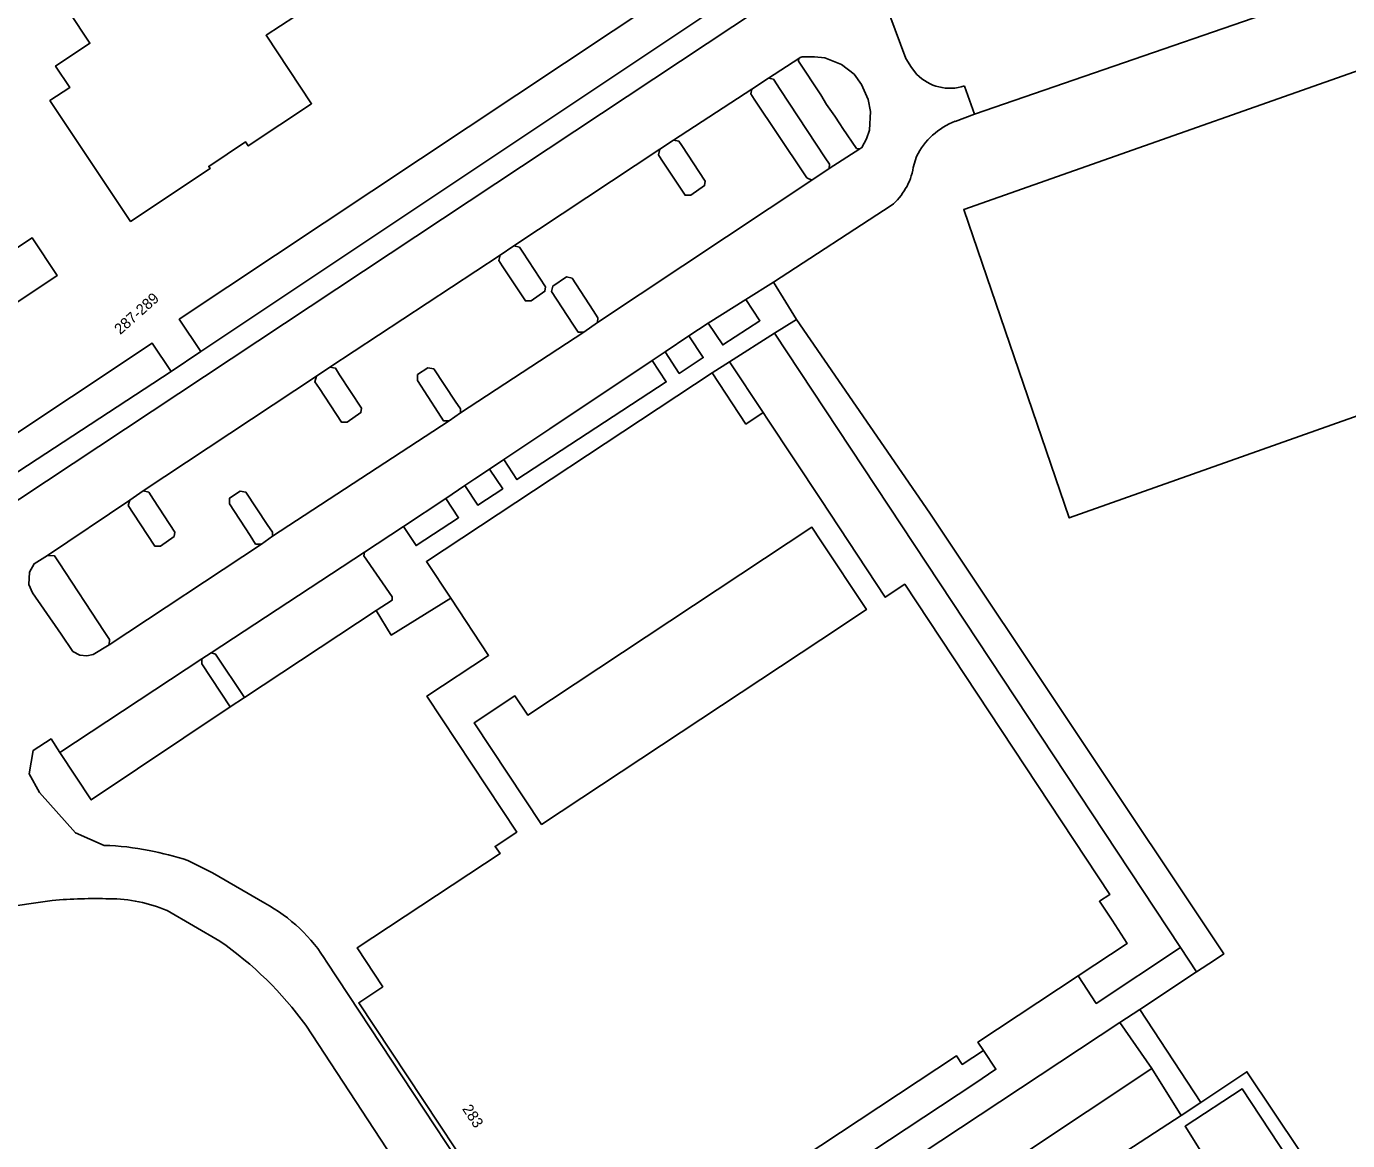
# Model space of a CAD drawing. Extents: x 161486 to 162249, y 379484 to 380829.
# Drawn here: x 161926.7 to 162048.6, y 379865.9 to 379968.7 of the extents above; entities that cross this region are included whole.
import ezdxf

# ---------------------------------------------------------------- set-up
doc = ezdxf.new("R2010")
doc.units = 0
for name, color, linetype in [('IMGEO_Groenvoorziening', 7, 'Continuous'), ('IMGEO_Hek', 7, 'Continuous'), ('IMGEO_Pand', 7, 'Continuous'), ('IMGEO_Pand_nummerreeks', 7, 'Continuous'), ('IMGEO_Parkeervlak_open', 7, 'Continuous'), ('IMGEO_Rijbaan_lokaal_gesloten', 7, 'Continuous'), ('IMGEO_Rijbaan_lokaal_open', 7, 'Continuous'), ('IMGEO_Voetpad_gesloten', 7, 'Continuous'), ('IMGEO_Voetpad_open', 7, 'Continuous')]:
    doc.layers.add(name, color=color, linetype=linetype)

msp = doc.modelspace()

# ---------------------------------------------------------------- linework, layer by layer
at = {"layer": 'IMGEO_Groenvoorziening'}
for points in [[(162014.17, 379960.6), (162053.65, 379974.23), (162057.23, 379976.59)], [(162059.96, 379968.3), (162013.19, 379951.8), (162022.93, 379923.35), (162073.37, 379941.23), (162059.96, 379968.3)], [(161946.82, 379906.77), (161945.52, 379905.9)]]:
    msp.add_lwpolyline(points, dxfattribs=at)
at = {"layer": 'IMGEO_Hek'}
msp.add_lwpolyline([(162059.96, 379968.3), (162013.19, 379951.8), (162022.93, 379923.35), (162073.37, 379941.23), (162059.96, 379968.3)], dxfattribs=at)
at = {"layer": 'IMGEO_Pand'}
for points in [[(161926.28, 380000.87), (161926.85, 380000), (161932.35, 379991.74), (161932.92, 379992.12), (161937.74, 379984.86), (161940.24, 379986.52), (161951.47, 379969.64), (161948.83, 379967.89), (161953.03, 379961.57), (161947.18, 379957.68), (161946.94, 379958.05), (161943.54, 379955.79), (161943.67, 379955.6), (161936.32, 379950.71), (161928.89, 379961.87), (161930.72, 379963.08), (161929.41, 379965.05), (161932.58, 379967.16), (161923.09, 379981.44)], [(161984.38, 379982.28), (161989.73, 379974.23), (161940.81, 379941.69), (161942.8, 379938.7)], [(161925.8, 379948.25), (161927.23, 379949.2), (161929.54, 379945.71), (161922.3, 379940.9)], [(161915.88, 379924.55), (161938.32, 379939.47), (161940.07, 379936.85)], [(161942.8, 379938.7), (161940.07, 379936.85)], [(161989.97, 379936.74), (161963.62, 379919.32), (161965.86, 379915.94)], [(161994.69, 379933.07), (161993.09, 379932.01), (161989.97, 379936.74)], [(162023.74, 379881.07), (162028.28, 379884.07), (162026.87, 379886.21), (162025.71, 379887.96), (162026.68, 379888.6), (162007.75, 379917.22), (162005.95, 379916.03), (162000, 379925.03), (161995.09, 379932.47), (161994.69, 379933.07)], [(162000, 379912.1), (162004.21, 379914.88), (162000, 379921.24), (161999.18, 379922.48), (161972.96, 379905.15), (161971.79, 379906.92), (161968.03, 379904.44), (161974.24, 379895.05), (162000, 379912.1)], [(162015.01, 379874.2), (162013.05, 379872.9), (162012.53, 379873.68), (162000, 379865.41), (161990.69, 379859.26), (161991.13, 379858.6), (161988.47, 379856.84), (161988.03, 379857.5), (161978.74, 379851.36), (161976.03, 379855.45), (161973.7, 379853.91), (161957.37, 379878.6), (161959.59, 379880.07), (161957.22, 379883.66), (161970.41, 379892.36), (161969.96, 379893.03), (161971.95, 379894.34), (161963.67, 379906.9), (161969.36, 379910.65), (161965.86, 379915.94)], [(162015.01, 379874.2), (162014.5, 379874.96), (162023.74, 379881.07)], [(162036.94, 379839.8), (162031.76, 379847.68), (162034.26, 379849.33), (162031.06, 379854.21), (162028.55, 379852.56), (162023.36, 379860.44), (162028.61, 379863.89), (162030.3, 379861.42), (162035.21, 379864.65), (162033.61, 379867.2), (162038.87, 379870.65), (162052.46, 379850.01)]]:
    msp.add_lwpolyline(points, dxfattribs=at)
at = {"layer": 'IMGEO_Parkeervlak_open'}
for points in [[(162003.59, 379957.4), (162003.3, 379957.45), (162002.04, 379959.29), (162001.75, 379959.73), (162001.29, 379960.42), (162000.52, 379961.51), (162000, 379962.39), (161997.96, 379965.51), (161997.99, 379965.76)], [(161995.19, 379963.93), (161995.63, 379963.83), (161996.25, 379962.89), (162000.42, 379956.58), (162000.79, 379956.01), (162000.78, 379955.59)], [(161993.63, 379962.91), (161993.55, 379962.48), (161993.87, 379962), (161998.4, 379955.21), (161998.72, 379954.73), (161999.16, 379954.52)], [(161985.16, 379957.37), (161985.02, 379956.87), (161985.29, 379956.46), (161987.48, 379953.13), (161988.01, 379953.13), (161989.28, 379954.02), (161989.32, 379954.43), (161987.17, 379957.72), (161986.92, 379958.11), (161986.41, 379958.22)], [(161970.43, 379947.61), (161970.3, 379947.11), (161970.62, 379946.62), (161972.75, 379943.37), (161973.28, 379943.37), (161974.55, 379944.26), (161974.59, 379944.67), (161972.5, 379947.88), (161972.19, 379948.35), (161971.68, 379948.46)], [(161979.41, 379941.39), (161979.44, 379941.8), (161979, 379942.48), (161977.05, 379945.48), (161976.54, 379945.59), (161975.29, 379944.74), (161975.15, 379944.25), (161977.12, 379941.24), (161977.61, 379940.5), (161978.13, 379940.5)], [(161953.47, 379936.42), (161953.33, 379935.92), (161953.74, 379935.3), (161955.79, 379932.18), (161956.31, 379932.18), (161957.58, 379933.07), (161957.62, 379933.48), (161955.61, 379936.56), (161955.23, 379937.16), (161954.72, 379937.27)], [(161966.75, 379933.05), (161966.75, 379933.41), (161966.27, 379934.12), (161964.29, 379937.12), (161963.76, 379937.2), (161962.78, 379936.57), (161962.78, 379936.04), (161964.69, 379933.09), (161965.19, 379932.32), (161965.72, 379932.32)], [(161937.49, 379925.83), (161938, 379925.72), (161938.44, 379925.05), (161940.4, 379922.04), (161940.36, 379921.63), (161939.09, 379920.74), (161938.56, 379920.74), (161936.56, 379923.79), (161936.11, 379924.48), (161936.24, 379924.98)], [(161948.39, 379920.93), (161947.86, 379920.93), (161947.36, 379921.71), (161945.46, 379924.64), (161945.46, 379925.17), (161946.43, 379925.8), (161946.96, 379925.72), (161948.94, 379922.74), (161949.42, 379922.02), (161949.42, 379921.66)], [(161928.65, 379919.89), (161929.32, 379919.84), (161929.73, 379919.21), (161933.9, 379912.87), (161934.39, 379912.12), (161934.36, 379911.64)], [(161958.98, 379914.8), (161946.82, 379906.77)], [(161945.52, 379905.9), (161942.9, 379909.88), (161942.9, 379910.33)], [(161946.82, 379906.77), (161944.17, 379910.77), (161943.76, 379910.9)], [(161945.52, 379905.9), (161932.7, 379897.32), (161929.81, 379901.69)]]:
    msp.add_lwpolyline(points, dxfattribs=at)
at = {"layer": 'IMGEO_Rijbaan_lokaal_gesloten'}
for points in [[(161979.97, 379845.42), (161982.99, 379840.89), (162030.54, 379872.52)], [(162030.54, 379872.52), (162033.24, 379868.2)], [(162033.24, 379868.2), (162022, 379860.87)]]:
    msp.add_lwpolyline(points, dxfattribs=at)
at = {"layer": 'IMGEO_Rijbaan_lokaal_open'}
for points in [[(162003.41, 379977.7), (162007.84, 379965.74), (162008.36, 379964.92), (162008.87, 379964.28)], [(161925.54, 379909.77), (161918.79, 379920.28), (161994.35, 379970.34)], [(161997.99, 379965.76), (161995.19, 379963.93)], [(162003.59, 379957.4), (162003.8, 379957.53), (162004.22, 379958.32), (162004.5, 379959.15), (162004.59, 379960.86), (162004.37, 379961.98), (162003.77, 379963.36), (162003.08, 379964.29), (162001.92, 379965.2), (162000.36, 379965.8), (161999.42, 379965.91), (161998.27, 379965.9), (161998.1, 379965.83), (161997.99, 379965.76)], [(161995.19, 379963.93), (161993.63, 379962.91)], [(161993.63, 379962.91), (161986.41, 379958.22)], [(162013.26, 379963.21), (162013.41, 379962.76), (162014.17, 379960.6)], [(162014.17, 379960.6), (162012.41, 379959.95)], [(161986.41, 379958.22), (161985.16, 379957.37)], [(161985.16, 379957.37), (161971.68, 379948.46)], [(162000.78, 379955.59), (162003.59, 379957.4)], [(162008.83, 379956.71), (162008.53, 379955.68)], [(161999.16, 379954.52), (162000.78, 379955.59)], [(161979.41, 379941.39), (161999.16, 379954.52)], [(162006.5, 379952.17), (161995.63, 379945.11)], [(161971.68, 379948.46), (161970.43, 379947.61)], [(161970.43, 379947.61), (161954.72, 379937.27)], [(161993.08, 379943.52), (161995.63, 379945.11)], [(161989.62, 379941.33), (161993.08, 379943.52)], [(161966.75, 379933.05), (161978.13, 379940.5)], [(161978.13, 379940.5), (161979.41, 379941.39)], [(161987.84, 379940.15), (161989.62, 379941.33)], [(161985.64, 379938.68), (161987.84, 379940.15)], [(161984.45, 379937.88), (161985.64, 379938.68)], [(161954.72, 379937.27), (161953.47, 379936.42)], [(161970.76, 379928.73), (161974.99, 379931.56), (161984.45, 379937.88)], [(161953.47, 379936.42), (161937.49, 379925.83)], [(161949.42, 379921.66), (161965.72, 379932.32)], [(161965.72, 379932.32), (161966.75, 379933.05)], [(161969.45, 379927.86), (161970.76, 379928.73)], [(161967.17, 379926.34), (161968.09, 379926.95), (161969.45, 379927.86)], [(161937.49, 379925.83), (161936.24, 379924.98)], [(161965.4, 379925.15), (161967.17, 379926.34)], [(161936.24, 379924.98), (161928.65, 379919.89)], [(161961.49, 379922.54), (161965.4, 379925.15)], [(161957.89, 379920.17), (161961.49, 379922.54)], [(161948.39, 379920.93), (161949.42, 379921.66)], [(161928.65, 379919.89), (161927.44, 379919.11), (161927.01, 379918.35), (161926.93, 379917.19), (161927.28, 379916.44), (161928.32, 379914.93), (161929.91, 379912.61), (161930.99, 379911.02), (161931.63, 379910.69), (161932.28, 379910.62), (161932.88, 379910.74), (161934.36, 379911.64)], [(161934.36, 379911.64), (161948.39, 379920.93)], [(161943.76, 379910.9), (161957.89, 379920.17)], [(161929.81, 379901.69), (161942.9, 379910.33)], [(161942.9, 379910.33), (161943.76, 379910.9)], [(161933.89, 379893.12), (161931.25, 379894.29), (161927.93, 379897.99), (161926.98, 379899.71), (161927.34, 379901.88), (161928.99, 379902.95), (161929.81, 379901.69)], [(161948.71, 379887.78), (161943.89, 379890.6), (161941.6, 379891.73)], [(161929.1, 379888.04), (161924.13, 379887.33)], [(161944.55, 379884.27), (161939.69, 379887.11)], [(161975.38, 379850.59), (161954.44, 379882.35)], [(161972.79, 379845.45), (161972.57, 379845.84), (161952.48, 379876.54)]]:
    msp.add_lwpolyline(points, dxfattribs=at)
for centre, radius, start, end in [((162011.92, 379967.26), 4.26, 224.2723, 288.2218), ((162014.77, 379953.76), 6.63, 110.904, 153.5907), ((162002.73, 379956.69), 5.89, 309.8452, 350.1925), ((161933.26, 379869.89), 23.24, 78.1592, 88.45), ((161933.66, 379868.06), 24.96, 71.4423, 79.9123), ((161932.97, 379846.89), 41.32, 88.0367, 95.3683), ((161934.24, 379874.03), 14.17, 67.3928, 89.4356), ((161941.45, 379874.39), 15.23, 31.5053, 61.5622), ((161925.79, 379857.1), 33.02, 36.0574, 55.3556)]:
    msp.add_arc(centre, radius, start, end, dxfattribs=at)
at = {"layer": 'IMGEO_Voetpad_gesloten'}
for points in [[(161997.76, 379941.67), (161995.74, 379940.39)], [(162034.67, 379881.44), (162036.32, 379882.53), (162037.18, 379883.1), (162010.05, 379923.78), (161997.76, 379941.67)], [(161995.74, 379940.39), (162033.2, 379883.69)], [(162033.2, 379883.69), (162034.67, 379881.44)]]:
    msp.add_lwpolyline(points, dxfattribs=at)
at = {"layer": 'IMGEO_Voetpad_open'}
for points in [[(161984.38, 379982.28), (161986.21, 379983.49), (161993.45, 379972.52), (161942.8, 379938.7)], [(161995.63, 379945.11), (161996.77, 379943.25), (161997.76, 379941.67)], [(161989.62, 379941.33), (161990.95, 379939.31), (161994.38, 379941.55), (161993.08, 379943.52)], [(161985.64, 379938.68), (161986.95, 379936.69), (161989.16, 379938.14), (161987.84, 379940.15)], [(161995.74, 379940.39), (161991.58, 379937.76)], [(161940.07, 379936.85), (161917.71, 379922.23), (161917.51, 379922.1), (161915.88, 379924.55)], [(161970.76, 379928.73), (161971.97, 379926.89), (161985.75, 379935.9), (161984.45, 379937.88)], [(161989.97, 379936.74), (161991.58, 379937.76)], [(161991.58, 379937.76), (161994.69, 379933.07)], [(161967.17, 379926.34), (161968.36, 379924.53), (161970.66, 379926.03), (161969.45, 379927.86)], [(161961.49, 379922.54), (161962.66, 379920.79), (161966.58, 379923.36), (161965.4, 379925.15)], [(161958.98, 379914.8), (161960.45, 379915.74), (161960.45, 379916.05), (161957.83, 379919.83), (161957.89, 379920.17)], [(161965.86, 379915.94), (161960.38, 379912.53), (161958.98, 379914.8)], [(162023.74, 379881.07), (162025.41, 379878.54), (162033.2, 379883.69)], [(162034.67, 379881.44), (162029.43, 379877.98)], [(162029.43, 379877.98), (162027.6, 379876.77)], [(162029.43, 379877.98), (162035.07, 379869.4)], [(162027.6, 379876.77), (162000, 379858.53), (161979.97, 379845.42)], [(162027.6, 379876.77), (162030.54, 379872.52)], [(161978.11, 379847.32), (161989.7, 379854.97), (161992.36, 379856.73), (162000, 379861.77), (162014.2, 379871.15), (162016.16, 379872.45), (162015.01, 379874.2)], [(162063.15, 379857.2), (162064.6, 379858.18), (162059.31, 379866.04), (162054.26, 379862.51), (162053.33, 379863.79), (162049.09, 379860.92), (162048.26, 379862.22), (162046.66, 379861.23), (162039.32, 379872.23), (162035.07, 379869.4)], [(162035.07, 379869.4), (162033.24, 379868.2)]]:
    msp.add_lwpolyline(points, dxfattribs=at)

# ---------------------------------------------------------------- texts
at = {"layer": 'IMGEO_Pand_nummerreeks'}
for s, rotation, p in [('287-289', 41.7285, (161935.37, 379940.21)), ('283', 303.4834, (161966.88, 379868.8))]:
    msp.add_text(s, height=1, rotation=rotation, dxfattribs=at).set_placement(p)

doc.saveas('drawing.dxf')
